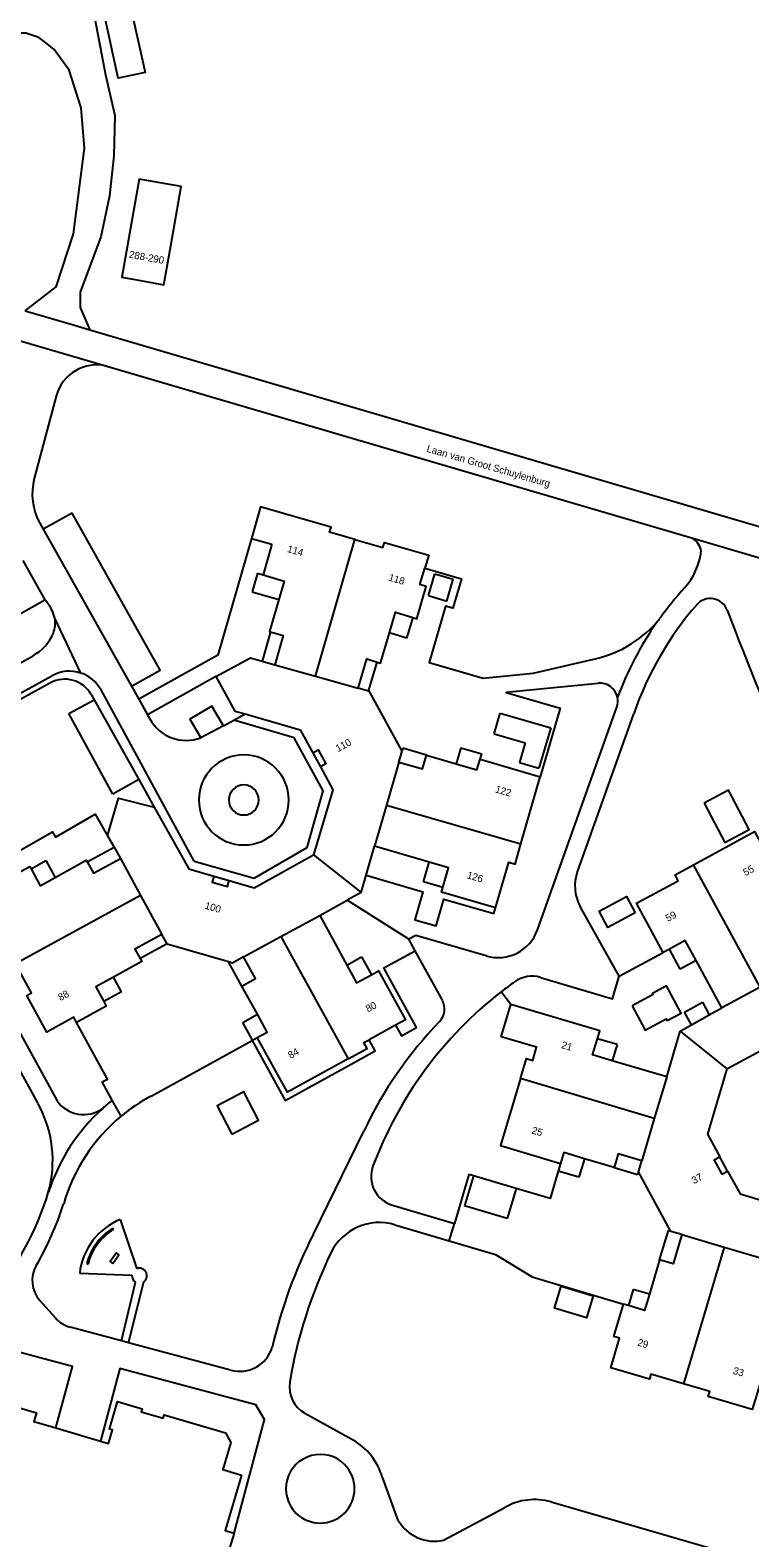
# Model space of a CAD drawing. Extents: x 194485 to 197793, y 468269 to 470822.
# Drawn here: x 197453.2 to 197573, y 468949.6 to 469200.8 of the extents above; entities that cross this region are included whole.
import ezdxf

# ---------------------------------------------------------------- set-up
doc = ezdxf.new("R2010")
doc.units = 0
for name, color, linetype in [('BGT grensvlak gebouwinstallatie plus 1', 7, 'Continuous'), ('BGT grensvlak onbegroeid terreindeel', 7, 'Continuous'), ('BGT grensvlak onbegroeid terreindeel LR', 7, 'Continuous'), ('BGT grensvlak overig bouwwerk uitbreiding populatie', 7, 'Continuous'), ('BGT grensvlak pand op maaiveld', 7, 'Continuous'), ('BGT grensvlak pand op maaiveld LR', 7, 'Continuous'), ('BGT grensvlak scheiding', 7, 'Continuous'), ('BGT grensvlak wegdeel', 7, 'Continuous'), ('BGT tekst huisnummerreeks', 7, 'Continuous'), ('BGT tekst openbare ruimte label weg', 7, 'Continuous')]:
    doc.layers.add(name, color=color, linetype=linetype)

msp = doc.modelspace()

# ---------------------------------------------------------------- linework, layer by layer
at = {"layer": 'BGT grensvlak gebouwinstallatie plus 1'}
for p, q in [((197491.05, 469110.29), (197490.16, 469107.22)), ((197491.05, 469110.29), (197491.96, 469110.03)), ((197490.16, 469107.22), (197494.58, 469105.93)), ((197493.2, 469100.53), (197491.79, 469095.65)), ((197516.9, 469102.91), (197515.87, 469099.46)), ((197515.87, 469099.46), (197513.02, 469100.38)), ((197509.53, 469090.63), (197510.98, 469095.5)), ((197530.46, 469083.53), (197531.47, 469086.98)), ((197531.47, 469086.98), (197539.88, 469084.54)), ((197530.46, 469083.53), (197535.61, 469082.03)), ((197539.88, 469084.54), (197537.92, 469077.81)), ((197500.23, 469080.38), (197501.51, 469078.04)), ((197515.26, 469081.13), (197515.12, 469080.65)), ((197519.18, 469079.98), (197515.26, 469081.13)), ((197524.92, 469081.22), (197524.12, 469078.53)), ((197524.92, 469081.22), (197528.38, 469080.21)), ((197535.61, 469082.03), (197534.66, 469078.77)), ((197528.11, 469079.31), (197528.38, 469080.21)), ((197534.66, 469078.77), (197537.92, 469077.81)), ((197462.65, 469062.24), (197467.14, 469064.67)), ((197453.33, 469061.03), (197455.8, 469062.41)), ((197455.8, 469062.41), (197457.32, 469059.59)), ((197518.66, 469058.88), (197519.61, 469062.14)), ((197483.79, 469059.85), (197486.33, 469059.1)), ((197521.92, 469057.92), (197518.66, 469058.88)), ((197475.97, 469048.56), (197471.49, 469046.1)), ((197561.46, 469044.35), (197559.65, 469047.69)), ((197488.43, 469041.52), (197486.19, 469045.55)), ((197505.92, 469045.02), (197508.36, 469046.38)), ((197508.36, 469046.38), (197510, 469043.4)), ((197564.09, 469045.79), (197561.46, 469044.35)), ((197468.41, 469040.57), (197467.07, 469043.02)), ((197468.41, 469040.57), (197465.43, 469038.93)), ((197562.17, 469037.18), (197565.14, 469038.84)), ((197565.14, 469038.84), (197566.29, 469036.73)), ((197488.57, 469035.47), (197491.02, 469036.82)), ((197490.21, 469032.49), (197488.57, 469035.47)), ((197563.32, 469035.07), (197562.17, 469037.18)), ((197490.21, 469032.49), (197491.01, 469032.93)), ((197550.92, 469031.76), (197547.66, 469032.72)), ((197550.92, 469031.76), (197550.12, 469029.08)), ((197545.49, 469012.75), (197544.58, 469009.68)), ((197569.33, 469010.69), (197568.05, 469013.04)), ((197541.51, 469011.98), (197541.13, 469010.7)), ((197544.58, 469009.68), (197541.13, 469010.7)), ((197550.44, 469011.28), (197554.35, 469010.11)), ((197554.49, 469010.59), (197554.35, 469010.11)), ((197527.02, 469009.9), (197525.54, 469004.92)), ((197534.11, 469007.8), (197527.02, 469009.9)), ((197534.11, 469007.8), (197532.64, 469002.81)), ((197532.64, 469002.81), (197525.54, 469004.92)), ((197558, 468995.9), (197559.47, 469000.78)), ((197559.9, 469000.65), (197559.47, 469000.78)), ((197553.62, 468990.98), (197552.83, 468988.29)), ((197556.3, 468990.17), (197553.62, 468990.98))]:
    msp.add_line(p, q, dxfattribs=at)
for points in [[(197565.41, 469071.97), (197568.9, 469065.45), (197572.95, 469067.61), (197569.46, 469074.13), (197565.41, 469071.97)], [(197553.93, 469053.73), (197549.39, 469051.29), (197547.93, 469054), (197552.47, 469056.43), (197553.93, 469053.73)], [(197553.43, 469038.24), (197555.61, 469034.19), (197559.1, 469036.07), (197559.27, 469035.77), (197561.59, 469037.02), (197559.16, 469041.54), (197556.83, 469040.29), (197556.92, 469040.12), (197553.43, 469038.24)], [(197486.77, 469016.85), (197491.22, 469019.17), (197488.77, 469023.88), (197484.32, 469021.56), (197486.77, 469016.85)], [(197541.6, 468991.5), (197546.95, 468989.88), (197545.84, 468986.22), (197540.48, 468987.85), (197541.6, 468991.5)]]:
    msp.add_lwpolyline(points, dxfattribs=at)
at = {"layer": 'BGT grensvlak onbegroeid terreindeel'}
for points in [[(197383.12, 469174.28), (197386.95, 469177.88), (197387.86, 469179.5), (197390.01, 469195.57), (197392.28, 469206.71), (197395.2, 469214.93), (197399.42, 469220.88), (197403.62, 469223.04), (197440.19, 469224.34), (197446.79, 469224.02), (197452.73, 469222.83), (197455.76, 469222.18), (197459.01, 469220.34), (197460.41, 469216.88), (197462.58, 469209.11), (197463.72, 469203.85), (197465.7, 469193.34), (197467.27, 469186.54), (197467.09, 469179.86), (197466.37, 469173.18), (197464.93, 469166.32), (197461.5, 469157.11), (197461.5, 469154.59), (197463.1, 469150.86)], [(197452.37, 469154), (197457.53, 469158.02), (197460.42, 469166.86), (197462.22, 469181.13), (197461.68, 469187.81), (197459.69, 469194.13), (197457.17, 469197.56), (197455.71, 469198.7), (197454.64, 469199.54), (197452.47, 469200.27), (197448.86, 469200.27), (197447.24, 469199.72), (197446.16, 469198.64), (197445.61, 469197.56), (197444.89, 469192.86), (197442.01, 469192.32), (197416.59, 469190.98), (197416.18, 469182.71), (197407.42, 469181.73), (197401.58, 469190.38), (197395.96, 469190.69), (197390.75, 469172.05)], [(197509.12, 469060), (197518.6, 469057.23), (197517.24, 469052.56), (197520.79, 469051.53), (197522.09, 469056), (197530.39, 469053.58), (197530.67, 469054.54)], [(197473.33, 469023.17), (197490.13, 469032.45), (197495.64, 469022.47), (197506.64, 469028.53), (197510.66, 469030.74), (197509.63, 469032.57)]]:
    msp.add_lwpolyline(points, dxfattribs=at)
msp.add_arc((197487.16, 468997.08), 29.54, 117.9279, 129.6524, dxfattribs=at)
at = {"layer": 'BGT grensvlak onbegroeid terreindeel LR'}
for points in [[(197438.76, 469056.86), (197456.9, 469067.22), (197457.4, 469066.35), (197464.03, 469070.14), (197466.08, 469066.54)], [(197466.85, 469022.5), (197465.19, 469025.54), (197466.07, 469026.02), (197460.92, 469035.46)]]:
    msp.add_lwpolyline(points, dxfattribs=at)
at = {"layer": 'BGT grensvlak overig bouwwerk uitbreiding populatie'}
for p, q in [((197519.51, 469106.57), (197520.57, 469110.22)), ((197520.57, 469110.22), (197523.64, 469109.32)), ((197522.58, 469105.67), (197523.64, 469109.32)), ((197519.51, 469106.57), (197522.58, 469105.67))]:
    msp.add_line(p, q, dxfattribs=at)
at = {"layer": 'BGT grensvlak pand op maaiveld'}
for p, q in [((197490.03, 469116.1), (197493.45, 469115.12)), ((197493.45, 469115.12), (197491.96, 469110.03)), ((197491.79, 469095.65), (197493.9, 469095.03)), ((197509.53, 469090.63), (197507.81, 469091.15)), ((197514.59, 469078.84), (197515.12, 469080.65)), ((197519.18, 469079.98), (197524.12, 469078.53)), ((197528.11, 469079.31), (197538.13, 469076.39)), ((197534.9, 469065.19), (197538.13, 469076.39)), ((197466.08, 469066.54), (197467.14, 469064.67)), ((197467.14, 469064.67), (197468.22, 469062.75)), ((197509.12, 469060), (197510.51, 469064.8)), ((197519.61, 469062.14), (197510.51, 469064.8)), ((197508.28, 469057.08), (197509.12, 469060)), ((197501.4, 469053.27), (197505.99, 469055.81)), ((197501.4, 469053.27), (197505.92, 469045.02)), ((197475.97, 469048.56), (197475.09, 469050.13)), ((197559.65, 469047.69), (197558.61, 469047.13)), ((197568.38, 469037.9), (197564.09, 469045.79)), ((197491.02, 469036.82), (197488.43, 469041.52)), ((197566.29, 469036.73), (197568.38, 469037.9)), ((197563.32, 469035.07), (197566.29, 469036.73)), ((197514.04, 469034.98), (197509.63, 469032.57)), ((197559.19, 469026.39), (197561.46, 469034.03)), ((197561.46, 469034.03), (197563.32, 469035.07)), ((197559.19, 469026.39), (197550.12, 469029.08)), ((197550.44, 469011.28), (197545.49, 469012.75)), ((197554.49, 469010.59), (197555.03, 469012.39)), ((197559.9, 469000.65), (197554.49, 469010.59)), ((197561.73, 469000.1), (197559.9, 469000.65)), ((197558, 468995.9), (197556.3, 468990.17)), ((197552.83, 468988.29), (197552, 468988.54)), ((197457.46, 468967.89), (197464.87, 468965.7)), ((197487.13, 468950.39), (197486.37, 468947.84))]:
    msp.add_line(p, q, dxfattribs=at)
for points in [[(197465.72, 469202.52), (197470.17, 469203.47), (197472.31, 469193.74), (197467.86, 469192.77), (197465.72, 469202.52)], [(197476.6, 469164.87), (197478.34, 469174.72), (197471.35, 469175.93), (197468.45, 469159.63), (197471.56, 469159.07)], [(197471.56, 469159.07), (197475.45, 469158.36), (197476.6, 469164.87)], [(197495.93, 469120.09), (197491.54, 469121.36), (197490.03, 469116.1)], [(197507.24, 469115.93), (197503.05, 469117.13), (197503.29, 469117.97), (197495.93, 469120.09)], [(197507.24, 469115.93), (197511.93, 469114.58), (197512.17, 469115.42), (197519.55, 469113.3), (197518.9, 469111.12)], [(197516.9, 469102.91), (197517.55, 469102.7), (197519.14, 469108.11), (197518.1, 469108.42), (197518.9, 469111.12)], [(197491.96, 469110.03), (197495.47, 469109), (197494.58, 469105.93)], [(197494.58, 469105.93), (197493.02, 469100.58), (197493.2, 469100.53)], [(197513.02, 469100.38), (197514.04, 469103.83), (197516.9, 469102.91)], [(197493.2, 469100.53), (197495.31, 469099.91), (197493.9, 469095.03)], [(197510.98, 469095.5), (197511.52, 469095.34), (197513.02, 469100.38)], [(197484.12, 469093.07), (197489.87, 469096.22), (197491.79, 469095.65)], [(197507.81, 469091.15), (197509.25, 469096.01), (197510.98, 469095.5)], [(197484.12, 469093.07), (197487.29, 469087.34), (197488.96, 469086.85)], [(197515.12, 469080.65), (197509.69, 469090.58), (197509.53, 469090.63)], [(197488.96, 469086.85), (197498.13, 469084.19), (197500.23, 469080.38)], [(197500.23, 469080.38), (197501.15, 469080.88), (197502.43, 469078.54), (197501.51, 469078.04)], [(197501.51, 469078.04), (197503.59, 469074.23), (197500.37, 469063.36)], [(197514.59, 469078.84), (197518.51, 469077.69), (197519.18, 469079.98)], [(197524.12, 469078.53), (197527.59, 469077.52), (197528.11, 469079.31)], [(197466.08, 469066.54), (197467.91, 469072.81), (197473.84, 469071.35)], [(197473.84, 469071.35), (197479.63, 469061.06), (197483.79, 469059.85)], [(197563.66, 469061.73), (197573.84, 469067.26), (197578.81, 469058.11)], [(197462.65, 469062.24), (197463.71, 469060.31), (197468.22, 469062.75)], [(197486.33, 469059.1), (197490.47, 469057.9), (197500.37, 469063.36)], [(197530.67, 469054.54), (197532.88, 469062.14), (197533.93, 469061.84), (197534.9, 469065.19)], [(197448.14, 469058.77), (197453.1, 469061.46), (197453.33, 469061.03)], [(197453.33, 469061.03), (197454.85, 469058.21), (197457.32, 469059.59)], [(197457.32, 469059.59), (197462.51, 469062.49), (197462.65, 469062.24)], [(197521.92, 469057.92), (197522.87, 469061.19), (197519.61, 469062.14)], [(197558.61, 469047.13), (197554.15, 469055.32), (197561.08, 469059.07), (197560.58, 469060.05), (197563.66, 469061.73)], [(197483.79, 469059.85), (197483.47, 469058.84), (197486.04, 469058.09), (197486.33, 469059.1)], [(197530.67, 469054.54), (197521.7, 469057.16), (197521.92, 469057.92)], [(197508.28, 469057.08), (197505.99, 469055.81), (197505.99, 469055.81)], [(197475.09, 469050.13), (197470.63, 469047.68), (197471.49, 469046.1)], [(197486.19, 469045.55), (197476, 469048.51), (197475.97, 469048.56)], [(197564.09, 469045.79), (197562.28, 469049.13), (197559.65, 469047.69)], [(197460.92, 469035.46), (197460.44, 469036.34), (197455.93, 469033.86), (197452.6, 469039.92), (197453.42, 469040.37), (197450.76, 469045.22)], [(197471.49, 469046.1), (197471.77, 469045.6), (197467.07, 469043.02)], [(197488.71, 469046.36), (197486.9, 469045.34), (197486.19, 469045.55)], [(197488.43, 469041.52), (197490.69, 469042.78), (197488.71, 469046.36)], [(197467.07, 469043.02), (197464.09, 469041.39), (197465.43, 469038.93)], [(197505.92, 469045.02), (197507.55, 469042.04), (197510, 469043.4)], [(197510, 469043.4), (197511.21, 469044.07), (197515.7, 469035.89), (197514.04, 469034.98)], [(197465.43, 469038.93), (197465.85, 469038.17), (197460.92, 469035.46)], [(197534.83, 469026.1), (197535.82, 469029.44), (197536.88, 469029.14), (197537.53, 469031.34), (197531.64, 469033.08), (197533.23, 469038.46)], [(197547.66, 469032.72), (197548.07, 469034.08), (197533.23, 469038.46)], [(197491.01, 469032.93), (197492.66, 469033.84), (197491.02, 469036.82)], [(197506.16, 469029.41), (197496.03, 469023.83), (197491.01, 469032.93)], [(197550.12, 469029.08), (197546.86, 469030.04), (197547.66, 469032.72)], [(197569.21, 469027.72), (197579.21, 469033.13), (197583.35, 469031.9)], [(197506.16, 469029.41), (197509.29, 469031.13), (197508.75, 469032.09), (197509.63, 469032.57)], [(197569.21, 469027.72), (197566.01, 469016.83), (197568.05, 469013.04)], [(197534.83, 469026.1), (197531.51, 469014.94), (197541.51, 469011.98)], [(197545.49, 469012.75), (197542.04, 469013.77), (197541.51, 469011.98)], [(197555.03, 469012.39), (197551.12, 469013.55), (197550.44, 469011.28)], [(197568.05, 469013.04), (197567.11, 469012.53), (197568.39, 469010.18), (197569.33, 469010.69)], [(197569.33, 469010.69), (197571.41, 469006.89), (197580.65, 469004.15)], [(197561.73, 469000.1), (197560.28, 468995.23), (197558, 468995.9)], [(197556.3, 468990.17), (197555.51, 468987.49), (197552.83, 468988.29)], [(197562.01, 468975.25), (197556.55, 468976.87), (197556.3, 468976.03), (197549.9, 468977.93), (197551.34, 468982.85), (197550.39, 468983.14), (197552, 468988.54)], [(197577.46, 468980.99), (197575.88, 468975.61), (197574.92, 468975.87), (197573.45, 468970.96), (197566.1, 468973.12), (197566.35, 468973.96), (197562.01, 468975.25)], [(197436.6, 468966.03), (197436.89, 468965.94), (197437.39, 468967.65), (197442.62, 468970.52), (197445.56, 468969.66), (197446.47, 468972.7), (197454.24, 468970.41), (197453.81, 468968.97), (197457.46, 468967.89)], [(197464.87, 468965.7), (197466.23, 468965.3), (197466.89, 468967.56), (197466.37, 468967.72), (197467.73, 468972.3), (197471.83, 468971.09), (197471.68, 468970.57), (197475.33, 468969.5), (197475.5, 468970.08), (197485.73, 468967.06), (197486.58, 468965.49), (197485.24, 468960.97), (197488.4, 468960.04), (197485.68, 468950.82), (197487.13, 468950.39)]]:
    msp.add_lwpolyline(points, dxfattribs=at)
at = {"layer": 'BGT grensvlak pand op maaiveld LR'}
for p, q in [((197500.7, 469093.13), (197507.24, 469115.93)), ((197493.9, 469095.03), (197500.7, 469093.13)), ((197500.7, 469093.13), (197507.81, 469091.15)), ((197514.59, 469078.84), (197512.5, 469071.66)), ((197512.5, 469071.66), (197510.51, 469064.8)), ((197512.5, 469071.66), (197534.9, 469065.19)), ((197468.22, 469062.75), (197471.55, 469056.63)), ((197500.37, 469063.36), (197508.28, 469057.08)), ((197574.76, 469041.31), (197563.66, 469061.73)), ((197471.55, 469056.63), (197450.76, 469045.22)), ((197471.55, 469056.63), (197475.09, 469050.13)), ((197494.95, 469049.76), (197501.4, 469053.27)), ((197488.71, 469046.36), (197494.95, 469049.76)), ((197494.95, 469049.76), (197506.16, 469029.41)), ((197574.76, 469041.31), (197568.38, 469037.9)), ((197561.46, 469034.03), (197569.21, 469027.72)), ((197557.13, 469019.47), (197534.83, 469026.1)), ((197559.19, 469026.39), (197557.13, 469019.47)), ((197557.13, 469019.47), (197555.03, 469012.39)), ((197561.73, 469000.1), (197568.77, 468998.02)), ((197568.77, 468998.02), (197562.01, 468975.25)), ((197568.77, 468998.02), (197575.61, 468995.99))]:
    msp.add_line(p, q, dxfattribs=at)
at = {"layer": 'BGT grensvlak scheiding'}
for p, q in [((197467.06, 469000.98), (197466.95, 469001.15)), ((197462.62, 468995.25), (197462.81, 468995.21))]:
    msp.add_line(p, q, dxfattribs=at)
msp.add_lwpolyline([(197466.92, 468995.31), (197467.96, 468996.74), (197467.54, 468997.05), (197466.49, 468995.62), (197466.92, 468995.31)], dxfattribs=at)
for radius, start, end in [(9.65, 121.3966, 165.9382), (9.45, 121.374, 165.942)]:
    msp.add_arc((197471.98, 468992.91), radius, start, end, dxfattribs=at)
at = {"layer": 'BGT grensvlak wegdeel'}
for p, q in [((197463.1, 469150.86), (197581.61, 469116.02)), ((197449.62, 469149.6), (197465.94, 469144.81)), ((197465.94, 469144.81), (197563.52, 469116.13)), ((197457.51, 469139.81), (197453.86, 469126.1)), ((197454.8, 469118.63), (197455.35, 469117.64)), ((197455.35, 469117.64), (197470.03, 469091.47)), ((197563.52, 469116.13), (197576.56, 469112.3)), ((197451.97, 469112.42), (197455.64, 469105.88)), ((197461.62, 469093.67), (197457.28, 469102.79)), ((197449.96, 469094.5), (197453.65, 469096.56)), ((197439.05, 469083.42), (197456.81, 469093.23)), ((197484.12, 469093.07), (197472.72, 469086.68)), ((197456.55, 469092.02), (197439.5, 469082.61)), ((197480.51, 469062.34), (197464.99, 469090.85)), ((197470.03, 469091.47), (197471.26, 469089.29)), ((197459.63, 469086.91), (197463.83, 469089.2)), ((197463.33, 469090.09), (197463.83, 469089.2)), ((197463.83, 469089.2), (197466.38, 469084.66)), ((197471.26, 469089.29), (197472.72, 469086.68)), ((197537.68, 469050.9), (197550.89, 469087.96)), ((197466.93, 469073.5), (197459.63, 469086.91)), ((197472.72, 469086.68), (197473.09, 469086.03)), ((197485.35, 469084.86), (197487.12, 469085.84)), ((197487.12, 469085.84), (197488.96, 469086.85)), ((197544.31, 469060.55), (197553.7, 469086.9)), ((197466.38, 469084.66), (197471.27, 469075.93)), ((197485.35, 469084.86), (197481.61, 469082.89)), ((197471.27, 469075.93), (197466.93, 469073.5)), ((197471.27, 469075.93), (197473.84, 469071.35)), ((197516.25, 469049.32), (197505.99, 469055.81)), ((197440.13, 469054.38), (197457.65, 469022.4)), ((197551.29, 469043.14), (197544.79, 469054.79)), ((197517.3, 469047.41), (197516.25, 469049.32)), ((197521.84, 469039.14), (197517.3, 469047.41)), ((197551.29, 469043.14), (197558.61, 469047.13)), ((197533.23, 469038.46), (197531.6, 469040.55)), ((197468.31, 469019.82), (197466.85, 469022.5)), ((197500.34, 469000.17), (197508.74, 469017.32)), ((197513.54, 469004.99), (197523.83, 469001.95)), ((197468.19, 469002.64), (197470.92, 468994.43)), ((197513.9, 469001.76), (197522.98, 468999.08)), ((197522.98, 468999.08), (197523.83, 469001.95)), ((197470.12, 468993.32), (197461.43, 468993.64)), ((197468.4, 468982.4), (197470.71, 468992.2)), ((197469.56, 468982.09), (197472.09, 468992.23)), ((197457.37, 468986.22), (197454.77, 468989.15)), ((197468.4, 468982.4), (197459.82, 468984.7)), ((197469.56, 468982.09), (197468.4, 468982.4)), ((197486.57, 468977.53), (197469.56, 468982.09)), ((197506.88, 468965.94), (197498.94, 468970.33)), ((197514.48, 468952.49), (197511.84, 468959.69)), ((197539.94, 468955.57), (197577.6, 468944.64)), ((197522.03, 468949.19), (197532.21, 468954.65))]:
    msp.add_line(p, q, dxfattribs=at)
for points in [[(197452.37, 469154), (197460.58, 469151.6), (197463.1, 469150.86)], [(197470.03, 469091.47), (197474.83, 469094.16), (197460.15, 469120.33), (197455.35, 469117.64)], [(197490.03, 469116.1), (197484.41, 469096.67), (197471.26, 469089.29)], [(197518.9, 469111.12), (197525.02, 469109.34), (197523.6, 469104.46), (197522.37, 469104.82), (197519.64, 469095.45), (197528.64, 469092.83), (197536.96, 469093.65), (197546.55, 469095.85)], [(197447.61, 469109.98), (197451.28, 469103.44), (197455.64, 469105.88)], [(197547.77, 469091.95), (197532.48, 469090.44), (197541.46, 469087.82), (197538.13, 469076.39)], [(197485.35, 469084.86), (197483.42, 469088.15), (197479.78, 469086.01), (197481.61, 469082.89)], [(197480.51, 469062.34), (197490.46, 469059.5), (197499.32, 469064.61), (197501.96, 469074.04), (197497.15, 469082.85), (197487.12, 469085.84)], [(197454.49, 469021.93), (197437.49, 469052.94), (197432.95, 469050.45), (197431.05, 469051.08)], [(197529.12, 469046.53), (197517.4, 469049.96), (197516.25, 469049.32)], [(197514.04, 469034.98), (197515, 469033.23), (197517.54, 469034.62), (197512.09, 469044.55), (197517.3, 469047.41)], [(197538.18, 469042.96), (197550.18, 469039.4), (197551.29, 469043.14)], [(197527.02, 469009.9), (197526.25, 469010.13), (197523.83, 469001.95)], [(197541.13, 469010.7), (197539.78, 469006.12), (197534.11, 469007.8)], [(197522.98, 468999.08), (197530.7, 468996.8), (197536.79, 468993.09), (197552, 468988.54)], [(197457.46, 468967.89), (197460.21, 468978.15), (197450.08, 468980.86)], [(197487.13, 468950.39), (197492.19, 468969.3), (197490.78, 468971.75), (197468.11, 468977.82), (197464.87, 468965.7)]]:
    msp.add_lwpolyline(points, dxfattribs=at)
for centre, radius, start, end in [((197464.28, 469138.01), 7, 76.2432, 165.0686), ((197463.52, 469123.52), 10, 165.0725, 209.2889), ((197561.83, 469113.48), 3.14, 9.0339, 57.6212), ((197553.94, 469115.31), 11.08, 317.7644, 353.0311), ((197450.12, 469100.95), 7.4, 25.8112, 41.7546), ((197605.81, 469068.88), 58.54, 138.2433, 144.5971), ((197566.46, 469103.08), 3, 20.5557, 138.9996), ((197452.84, 469101.98), 4.51, 10.2844, 29.0704), ((197605.82, 469068.88), 55.14, 139.0116, 160.9292), ((197950.21, 469246.87), 406.8, 200.5408, 204.6607), ((197452.83, 469101.98), 4.52, 338.6161, 10.2632), ((197542.63, 469115.46), 20, 281.3129, 318.2688), ((197605.8, 469068.89), 58.6, 145.4203, 159.2655), ((197542.61, 469115.46), 20, 318.3077, 320.7254), ((197449.84, 469103.4), 7.83, 299.1091, 336.9165), ((197459.72, 469087.98), 6, 71.4533, 118.9313), ((197459.72, 469087.98), 6, 28.5713, 71.4698), ((197458.96, 469087.64), 5, 29.2986, 118.8731), ((197548.07, 469088.97), 3, 12.9973, 95.6517), ((197548.06, 469088.97), 3.01, 340.4087, 12.9223), ((197479.19, 469089.45), 7, 209.299, 290.25), ((197488.76, 469072.52), 7.5, 360, 180), ((197488.76, 469072.52), 2.5, 360, 180), ((197488.76, 469072.52), 7.5, 180, 0), ((197488.76, 469072.52), 2.5, 180, 0), ((197550.9, 469058.2), 7, 160.3843, 209.1414), ((197531.09, 469053.25), 7, 253.7168, 340.3841), ((197536.76, 469038.16), 5, 73.4829, 125.519), ((197572.47, 468988.15), 66.45, 127.9552, 159.3861), ((197573.09, 468987.32), 67.49, 125.5481, 127.9395), ((197519.2, 469037.69), 3, 316.0735, 28.7372), ((197570.77, 468988), 68.61, 136.0625, 154.704), ((197437.24, 469012.42), 19.69, 344.365, 28.8585), ((197487.17, 468997.05), 32.57, 132.2885, 161.9969), ((197462.08, 469025.53), 5.42, 215.229, 305.9928), ((197506.96, 468973.96), 62.97, 129.567, 131.4691), ((197487.18, 468997.05), 29.57, 129.6426, 163.9767), ((197514.95, 469009.79), 5, 159.3877, 253.5465), ((197407.76, 469022.01), 50.68, 320.1661, 342.9049), ((197410, 469020.79), 51.18, 329.72, 342.275), ((197472.34, 468992.47), 10.98, 112.2186, 173.895), ((197573.59, 468962.89), 82.19, 153.0241, 167.0463), ((197511.35, 468993.12), 9, 73.5518, 154.0922), ((197458.52, 468992.46), 5, 149.7068, 221.5083), ((197573.61, 468962.88), 78.21, 154.0896, 170.7048), ((197471.38, 468993.26), 1.25, 177.0493, 237.8995), ((197471.38, 468993.26), 1.25, 304.7408, 111.2067), ((197461.12, 468989.53), 5, 221.5238, 254.9798), ((197488.09, 468982.98), 5.65, 254.4173, 342.8547), ((197501.36, 468974.71), 5, 170.7214, 241.0655), ((197501.63, 468956.69), 10.63, 16.3707, 60.4534), ((197501.49, 468957.77), 5.72, 44.9929, 225.0071), ((197501.49, 468957.77), 5.72, 225, 45), ((197537.16, 468945.96), 10, 73.8156, 119.6702), ((197520.52, 468956.02), 7, 210.3157, 282.4765)]:
    msp.add_arc(centre, radius, start, end, dxfattribs=at)

# ---------------------------------------------------------------- texts
at = {"layer": 'BGT tekst huisnummerreeks'}
for s, rotation, p in [('288-290', 349.7, (197469.57, 469162.88)), ('114', 343.7, (197495.9, 469113.86)), ('118', 343.4, (197512.77, 469109.11)), ('110', 28.7, (197504.45, 469080.48)), ('122', 343.8, (197530.53, 469073.81)), ('126', 343.7, (197525.83, 469059.5)), ('55', 28.5, (197572.31, 469059.82)), ('100', 343.7, (197482.16, 469054.43)), ('59', 28.6, (197559.39, 469052.18)), ('88', 28.8, (197458.23, 469039)), ('80', 28.8, (197509.46, 469037.1)), ('84', 28.9, (197496.53, 469029.36)), ('21', 343.6, (197541.55, 469031.21)), ('25', 343.5, (197536.61, 469016.98)), ('37', 28.6, (197563.74, 469008.49)), ('29', 343.7, (197554.22, 468981.65)), ('33', 343.3, (197570.13, 468976.94))]:
    msp.add_text(s, height=1.2, rotation=rotation, dxfattribs=at).set_placement(p)
at = {"layer": 'BGT tekst openbare ruimte label weg'}
msp.add_text('Laan van Groot Schuylenburg', height=1.2, rotation=343.8, dxfattribs=at).set_placement((197519.11, 469130.56))

doc.saveas('drawing.dxf')
